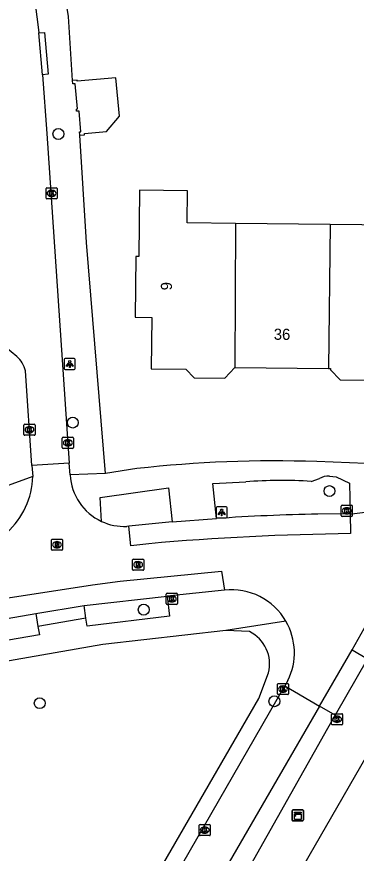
# Model space of a CAD drawing. Extents: x 161772 to 163123, y 383092 to 383917.
# Drawn here: x 162404.6 to 162435.2, y 383625.5 to 383700.8 of the extents above; entities that cross this region are included whole.
import ezdxf

# ---------------------------------------------------------------- set-up
doc = ezdxf.new("R2010")
doc.units = 0
for name, color, linetype in [('IMGEO_Boom', 7, 'Continuous'), ('IMGEO_Kast', 7, 'Continuous'), ('IMGEO_Kolk', 7, 'Continuous'), ('IMGEO_Lichtpunt', 7, 'Continuous'), ('IMGEO_Muur', 7, 'Continuous'), ('IMGEO_Pand', 7, 'Continuous'), ('IMGEO_Pand_nummerreeks', 7, 'Continuous'), ('IMGEO_Parkeervlak_open', 7, 'Continuous'), ('IMGEO_Rijbaan_lokaal_gesloten', 7, 'Continuous'), ('IMGEO_Rijbaan_lokaal_open', 7, 'Continuous'), ('IMGEO_Rioolput', 7, 'Continuous'), ('IMGEO_Voetpad_open', 7, 'Continuous')]:
    doc.layers.add(name, color=color, linetype=linetype)

msp = doc.modelspace()

# ---------------------------------------------------------------- linework, layer by layer
at = {"layer": 'IMGEO_Boom'}
for centre in [(162408.329, 383690.24), (162409.631, 383664.271), (162432.741, 383658.12), (162416.018, 383647.445), (162406.652, 383639.031), (162427.786, 383639.204)]:
    msp.add_circle(centre, 0.489, dxfattribs=at)
at = {"layer": 'IMGEO_Kast'}
for p, q in [((162429.39, 383628.516), (162429.39, 383629.357)), ((162429.39, 383629.357), (162429.39, 383628.516)), ((162429.465, 383629.441), (162430.306, 383629.441)), ((162430.306, 383629.441), (162429.465, 383629.441)), ((162430.39, 383629.366), (162430.39, 383628.525)), ((162430.39, 383628.525), (162430.39, 383629.366)), ((162430.315, 383628.441), (162429.474, 383628.441)), ((162429.474, 383628.441), (162430.315, 383628.441))]:
    msp.add_line(p, q, dxfattribs=at)
for points in [[(162429.585, 383629.231), (162430.185, 383629.231), (162430.185, 383629.146), (162429.585, 383629.146), (162429.585, 383629.231)], [(162429.585, 383629.056), (162430.185, 383629.056), (162430.185, 383628.567), (162429.585, 383628.567), (162429.585, 383629.056)]]:
    msp.add_lwpolyline(points, dxfattribs=at)
msp.add_circle((162429.669, 383628.905), 0.0377, dxfattribs=at)
for centre, start, end in [((162429.468, 383629.363), 92.4484, 184.28452), ((162429.468, 383629.363), 92.4484, 184.28452), ((162430.312, 383629.363), 2.4484, 94.28452), ((162430.312, 383629.363), 2.4484, 94.28452), ((162430.312, 383628.519), 272.4484, 4.28452), ((162430.312, 383628.519), 272.4484, 4.28452), ((162429.468, 383628.519), 182.4484, 274.28452), ((162429.468, 383628.519), 182.4484, 274.28452)]:
    msp.add_arc(centre, 0.0779, start, end, dxfattribs=at)
at = {"layer": 'IMGEO_Kolk'}
for p, q in [((162407.221, 383684.475), (162407.221, 383685.327)), ((162407.296, 383685.401), (162408.148, 383685.401)), ((162407.709, 383685.181), (162407.734, 383685.181)), ((162408.222, 383685.327), (162408.222, 383684.475)), ((162408.148, 383684.401), (162407.296, 383684.401)), ((162407.732, 383684.621), (162407.707, 383684.621)), ((162405.228, 383663.206), (162405.228, 383664.058)), ((162405.303, 383664.132), (162406.155, 383664.132)), ((162405.716, 383663.912), (162405.741, 383663.912)), ((162406.229, 383664.058), (162406.229, 383663.206)), ((162405.739, 383663.352), (162405.714, 383663.352)), ((162406.155, 383663.132), (162405.303, 383663.132)), ((162408.687, 383662.031), (162408.687, 383662.883)), ((162408.762, 383662.957), (162409.614, 383662.957)), ((162409.175, 383662.737), (162409.2, 383662.737)), ((162409.688, 383662.883), (162409.688, 383662.031)), ((162409.614, 383661.957), (162408.762, 383661.957)), ((162409.198, 383662.177), (162409.173, 383662.177)), ((162433.8, 383655.909), (162433.8, 383656.761)), ((162433.875, 383656.835), (162434.727, 383656.835)), ((162434.288, 383656.615), (162434.313, 383656.615)), ((162434.801, 383656.761), (162434.801, 383655.909)), ((162434.727, 383655.835), (162433.875, 383655.835)), ((162434.311, 383656.055), (162434.286, 383656.055)), ((162418.123, 383648.916), (162418.975, 383648.916)), ((162418.048, 383647.99), (162418.048, 383648.842)), ((162418.559, 383648.136), (162418.534, 383648.136)), ((162418.536, 383648.696), (162418.561, 383648.696)), ((162419.049, 383648.842), (162419.049, 383647.99)), ((162418.975, 383647.916), (162418.123, 383647.916)), ((162428.056, 383639.88), (162428.056, 383640.732)), ((162428.131, 383640.806), (162428.983, 383640.806)), ((162428.544, 383640.586), (162428.569, 383640.586)), ((162429.057, 383640.732), (162429.057, 383639.88)), ((162428.567, 383640.026), (162428.542, 383640.026)), ((162428.983, 383639.806), (162428.131, 383639.806)), ((162432.924, 383637.157), (162432.924, 383638.009)), ((162432.999, 383638.083), (162433.851, 383638.083)), ((162433.412, 383637.863), (162433.437, 383637.863)), ((162433.925, 383638.009), (162433.925, 383637.157)), ((162433.851, 383637.083), (162432.999, 383637.083)), ((162433.435, 383637.303), (162433.41, 383637.303)), ((162421.01, 383627.192), (162421.01, 383628.044)), ((162421.085, 383628.118), (162421.937, 383628.118)), ((162421.498, 383627.898), (162421.523, 383627.898)), ((162422.011, 383628.044), (162422.011, 383627.192)), ((162421.937, 383627.118), (162421.085, 383627.118)), ((162421.521, 383627.338), (162421.496, 383627.338))]:
    msp.add_line(p, q, dxfattribs=at)
for points in [[(162407.221, 383684.475), (162407.221, 383685.327)], [(162407.296, 383685.401), (162408.148, 383685.401)], [(162407.542, 383685.101), (162407.665, 383685.101), (162407.665, 383684.95), (162407.795, 383685.101), (162407.959, 383685.101), (162407.813, 383684.95), (162407.966, 383684.701), (162407.814, 383684.701), (162407.729, 383684.865), (162407.665, 383684.798), (162407.665, 383684.701), (162407.542, 383684.701), (162407.542, 383685.101)], [(162408.222, 383685.327), (162408.222, 383684.475)], [(162408.148, 383684.401), (162407.296, 383684.401)], [(162405.228, 383663.206), (162405.228, 383664.058)], [(162405.303, 383664.132), (162406.155, 383664.132)], [(162406.229, 383664.058), (162406.229, 383663.206)], [(162405.549, 383663.832), (162405.672, 383663.832), (162405.672, 383663.681), (162405.802, 383663.832), (162405.966, 383663.832), (162405.82, 383663.681), (162405.973, 383663.432), (162405.821, 383663.432), (162405.736, 383663.596), (162405.672, 383663.529), (162405.672, 383663.432), (162405.549, 383663.432), (162405.549, 383663.832)], [(162406.155, 383663.132), (162405.303, 383663.132)], [(162408.687, 383662.031), (162408.687, 383662.883)], [(162408.762, 383662.957), (162409.614, 383662.957)], [(162409.008, 383662.657), (162409.131, 383662.657), (162409.131, 383662.506), (162409.261, 383662.657), (162409.425, 383662.657), (162409.279, 383662.506), (162409.432, 383662.257), (162409.28, 383662.257), (162409.195, 383662.421), (162409.131, 383662.354), (162409.131, 383662.257), (162409.008, 383662.257), (162409.008, 383662.657)], [(162409.688, 383662.883), (162409.688, 383662.031)], [(162409.614, 383661.957), (162408.762, 383661.957)], [(162433.8, 383655.909), (162433.8, 383656.761)], [(162433.875, 383656.835), (162434.727, 383656.835)], [(162434.121, 383656.535), (162434.244, 383656.535), (162434.244, 383656.384), (162434.374, 383656.535), (162434.538, 383656.535), (162434.392, 383656.384), (162434.545, 383656.135), (162434.393, 383656.135), (162434.308, 383656.299), (162434.244, 383656.232), (162434.244, 383656.135), (162434.121, 383656.135), (162434.121, 383656.535)], [(162434.801, 383656.761), (162434.801, 383655.909)], [(162434.727, 383655.835), (162433.875, 383655.835)], [(162418.123, 383648.916), (162418.975, 383648.916)], [(162418.048, 383647.99), (162418.048, 383648.842)], [(162418.369, 383648.616), (162418.492, 383648.616), (162418.492, 383648.465), (162418.622, 383648.616), (162418.786, 383648.616), (162418.64, 383648.465), (162418.793, 383648.216), (162418.641, 383648.216), (162418.556, 383648.38), (162418.492, 383648.313), (162418.492, 383648.216), (162418.369, 383648.216), (162418.369, 383648.616)], [(162419.049, 383648.842), (162419.049, 383647.99)], [(162418.975, 383647.916), (162418.123, 383647.916)], [(162428.056, 383639.88), (162428.056, 383640.732)], [(162428.131, 383640.806), (162428.983, 383640.806)], [(162429.057, 383640.732), (162429.057, 383639.88)], [(162428.377, 383640.506), (162428.5, 383640.506), (162428.5, 383640.355), (162428.63, 383640.506), (162428.794, 383640.506), (162428.648, 383640.355), (162428.801, 383640.106), (162428.649, 383640.106), (162428.564, 383640.27), (162428.5, 383640.203), (162428.5, 383640.106), (162428.377, 383640.106), (162428.377, 383640.506)], [(162428.983, 383639.806), (162428.131, 383639.806)], [(162432.924, 383637.157), (162432.924, 383638.009)], [(162432.999, 383638.083), (162433.851, 383638.083)], [(162433.245, 383637.783), (162433.368, 383637.783), (162433.368, 383637.632), (162433.498, 383637.783), (162433.662, 383637.783), (162433.516, 383637.632), (162433.669, 383637.383), (162433.517, 383637.383), (162433.432, 383637.547), (162433.368, 383637.48), (162433.368, 383637.383), (162433.245, 383637.383), (162433.245, 383637.783)], [(162433.925, 383638.009), (162433.925, 383637.157)], [(162433.851, 383637.083), (162432.999, 383637.083)], [(162421.01, 383627.192), (162421.01, 383628.044)], [(162421.085, 383628.118), (162421.937, 383628.118)], [(162421.331, 383627.818), (162421.454, 383627.818), (162421.454, 383627.667), (162421.584, 383627.818), (162421.748, 383627.818), (162421.602, 383627.667), (162421.755, 383627.418), (162421.603, 383627.418), (162421.518, 383627.582), (162421.454, 383627.515), (162421.454, 383627.418), (162421.331, 383627.418), (162421.331, 383627.818)], [(162422.011, 383628.044), (162422.011, 383627.192)], [(162421.937, 383627.118), (162421.085, 383627.118)]]:
    msp.add_lwpolyline(points, dxfattribs=at)
for centre, start, end in [((162407.298, 383685.325), 91.55205, 178.44795), ((162407.298, 383685.325), 91.55205, 178.44795), ((162408.146, 383685.325), 1.55205, 88.44795), ((162408.146, 383685.325), 1.55205, 88.44795), ((162407.298, 383684.477), 181.55205, 268.44795), ((162407.298, 383684.477), 181.55205, 268.44795), ((162408.146, 383684.477), 271.55205, 358.44795), ((162408.146, 383684.477), 271.55205, 358.44795), ((162405.305, 383664.056), 91.55205, 178.44795), ((162405.305, 383664.056), 91.55205, 178.44795), ((162406.153, 383664.056), 1.55205, 88.44795), ((162406.153, 383664.056), 1.55205, 88.44795), ((162405.305, 383663.208), 181.55205, 268.44795), ((162405.305, 383663.208), 181.55205, 268.44795), ((162406.153, 383663.208), 271.55205, 358.44795), ((162406.153, 383663.208), 271.55205, 358.44795), ((162408.764, 383662.881), 91.55205, 178.44795), ((162408.764, 383662.881), 91.55205, 178.44795), ((162409.612, 383662.881), 1.55205, 88.44795), ((162409.612, 383662.881), 1.55205, 88.44795), ((162408.764, 383662.033), 181.55205, 268.44795), ((162408.764, 383662.033), 181.55205, 268.44795), ((162409.612, 383662.033), 271.55205, 358.44795), ((162409.612, 383662.033), 271.55205, 358.44795), ((162433.877, 383656.759), 91.55205, 178.44795), ((162433.877, 383656.759), 91.55205, 178.44795), ((162434.725, 383656.759), 1.55205, 88.44795), ((162434.725, 383656.759), 1.55205, 88.44795), ((162433.877, 383655.911), 181.55205, 268.44795), ((162433.877, 383655.911), 181.55205, 268.44795), ((162434.725, 383655.911), 271.55205, 358.44795), ((162434.725, 383655.911), 271.55205, 358.44795), ((162418.125, 383648.84), 91.55205, 178.44795), ((162418.125, 383648.84), 91.55205, 178.44795), ((162418.973, 383648.84), 1.55205, 88.44795), ((162418.973, 383648.84), 1.55205, 88.44795), ((162418.125, 383647.992), 181.55205, 268.44795), ((162418.125, 383647.992), 181.55205, 268.44795), ((162418.973, 383647.992), 271.55205, 358.44795), ((162418.973, 383647.992), 271.55205, 358.44795), ((162428.133, 383640.73), 91.55205, 178.44795), ((162428.133, 383640.73), 91.55205, 178.44795), ((162428.981, 383640.73), 1.55205, 88.44795), ((162428.981, 383640.73), 1.55205, 88.44795), ((162428.133, 383639.882), 181.55205, 268.44795), ((162428.133, 383639.882), 181.55205, 268.44795), ((162428.981, 383639.882), 271.55205, 358.44795), ((162428.981, 383639.882), 271.55205, 358.44795), ((162433.001, 383638.007), 91.55205, 178.44795), ((162433.001, 383638.007), 91.55205, 178.44795), ((162433.849, 383638.007), 1.55205, 88.44795), ((162433.849, 383638.007), 1.55205, 88.44795), ((162433.001, 383637.159), 181.55205, 268.44795), ((162433.001, 383637.159), 181.55205, 268.44795), ((162433.849, 383637.159), 271.55205, 358.44795), ((162433.849, 383637.159), 271.55205, 358.44795), ((162421.087, 383628.042), 91.55205, 178.44795), ((162421.087, 383628.042), 91.55205, 178.44795), ((162421.935, 383628.042), 1.55205, 88.44795), ((162421.935, 383628.042), 1.55205, 88.44795), ((162421.087, 383627.194), 181.55205, 268.44795), ((162421.087, 383627.194), 181.55205, 268.44795), ((162421.935, 383627.194), 271.55205, 358.44795), ((162421.935, 383627.194), 271.55205, 358.44795)]:
    msp.add_arc(centre, 0.0765, start, end, dxfattribs=at)
for centre, major_axis, ratio, start_param, end_param in [((162407.708, 383684.901), (-0.387, 0.002), 0.722429, 4.712389, 7.853982), ((162407.733, 383684.901), (-0.39, 0.002), 0.717154, 1.570796, 4.712389), ((162405.715, 383663.632), (-0.387, 0.002), 0.722429, 4.712389, 7.853982), ((162405.74, 383663.632), (-0.39, 0.002), 0.717154, 1.570796, 4.712389), ((162409.174, 383662.457), (-0.387, 0.002), 0.722429, 4.712389, 7.853982), ((162409.199, 383662.457), (-0.39, 0.002), 0.717154, 1.570796, 4.712389), ((162434.287, 383656.335), (-0.387, 0.002), 0.722429, 4.712389, 7.853982), ((162434.312, 383656.335), (-0.39, 0.002), 0.717154, 1.570796, 4.712389), ((162418.535, 383648.416), (-0.387, 0.002), 0.722429, 4.712389, 7.853982), ((162418.56, 383648.416), (-0.39, 0.002), 0.717154, 1.570796, 4.712389), ((162428.543, 383640.306), (-0.387, 0.002), 0.722429, 4.712389, 7.853982), ((162428.568, 383640.306), (-0.39, 0.002), 0.717154, 1.570796, 4.712389), ((162433.411, 383637.583), (-0.387, 0.002), 0.722429, 4.712389, 7.853982), ((162433.436, 383637.583), (-0.39, 0.002), 0.717154, 1.570796, 4.712389), ((162421.497, 383627.618), (-0.387, 0.002), 0.722429, 4.712389, 7.853982), ((162421.522, 383627.618), (-0.39, 0.002), 0.717154, 1.570796, 4.712389)]:
    msp.add_ellipse(centre, major_axis=major_axis, ratio=ratio, start_param=start_param, end_param=end_param, dxfattribs=at)
at = {"layer": 'IMGEO_Lichtpunt'}
for p, q in [((162408.86, 383669.95), (162408.86, 383669.143)), ((162408.86, 383669.95), (162408.86, 383669.143)), ((162409.762, 383670.045), (162408.954, 383670.045)), ((162409.762, 383670.045), (162408.954, 383670.045)), ((162409.856, 383669.143), (162409.856, 383669.95)), ((162409.856, 383669.143), (162409.856, 383669.95)), ((162408.954, 383669.049), (162409.762, 383669.049)), ((162408.954, 383669.049), (162409.762, 383669.049)), ((162422.537, 383656.604), (162422.537, 383655.797)), ((162422.537, 383656.604), (162422.537, 383655.797)), ((162423.439, 383656.699), (162422.631, 383656.699)), ((162423.439, 383656.699), (162422.631, 383656.699)), ((162423.533, 383655.797), (162423.533, 383656.604)), ((162423.533, 383655.797), (162423.533, 383656.604)), ((162422.631, 383655.703), (162423.439, 383655.703)), ((162422.631, 383655.703), (162423.439, 383655.703))]:
    msp.add_line(p, q, dxfattribs=at)
for points in [[(162409.234, 383669.614), (162409.273, 383669.586), (162409.085, 383669.324), (162409.047, 383669.351), (162409.234, 383669.614)], [(162409.336, 383669.566), (162409.383, 383669.566), (162409.383, 383669.244), (162409.336, 383669.244), (162409.336, 383669.566)], [(162409.446, 383669.586), (162409.484, 383669.613), (162409.671, 383669.351), (162409.632, 383669.323), (162409.446, 383669.586)], [(162422.911, 383656.268), (162422.95, 383656.24), (162422.762, 383655.978), (162422.724, 383656.005), (162422.911, 383656.268)], [(162423.013, 383656.22), (162423.06, 383656.22), (162423.06, 383655.898), (162423.013, 383655.898), (162423.013, 383656.22)], [(162423.123, 383656.24), (162423.161, 383656.267), (162423.348, 383656.005), (162423.309, 383655.977), (162423.123, 383656.24)]]:
    msp.add_lwpolyline(points, dxfattribs=at)
for centre in [(162409.359, 383669.748), (162423.036, 383656.402)]:
    msp.add_circle(centre, 0.0994, dxfattribs=at)
for centre, start, end in [((162408.954, 383669.95), 90, 180), ((162408.954, 383669.95), 90, 180), ((162409.762, 383669.95), 0, 90), ((162409.762, 383669.95), 0, 90), ((162408.954, 383669.143), 180, 270), ((162408.954, 383669.143), 180, 270), ((162409.762, 383669.143), 270, 0), ((162409.762, 383669.143), 270, 360), ((162422.631, 383656.604), 90, 180), ((162422.631, 383656.604), 90, 180), ((162423.439, 383656.604), 0, 90), ((162423.439, 383656.604), 0, 90), ((162422.631, 383655.797), 180, 270), ((162422.631, 383655.797), 180, 270), ((162423.439, 383655.797), 270, 0), ((162423.439, 383655.797), 270, 360)]:
    msp.add_arc(centre, 0.0946, start, end, dxfattribs=at)
at = {"layer": 'IMGEO_Muur'}
msp.add_lwpolyline([(162410.867, 383680.486), (162410.275, 383690.129)], dxfattribs=at)
at = {"layer": 'IMGEO_Pand'}
for points in [[(162410.275, 383690.129), (162410.695, 383690.166), (162410.685, 383690.28), (162412.664, 383690.455), (162413.846, 383691.851), (162413.518, 383695.291), (162410.031, 383694.982), (162410.021, 383695.091), (162409.601, 383695.053)], [(162410.275, 383690.129), (162410.249, 383690.437), (162410.359, 383690.447), (162410.194, 383692.308), (162409.975, 383692.289), (162409.957, 383692.488), (162410.067, 383692.498), (162409.841, 383694.757), (162409.622, 383694.742), (162409.601, 383695.053)], [(162424.282, 383682.193), (162419.921, 383682.237), (162419.95, 383685.134), (162415.631, 383685.178), (162415.57, 383679.208), (162415.307, 383679.211), (162415.251, 383673.747), (162416.748, 383673.732), (162416.701, 383669.109), (162419.794, 383669.077), (162420.566, 383668.289), (162423.308, 383668.261), (162424.217, 383669.242)], [(162424.282, 383682.193), (162424.217, 383669.242)], [(162432.791, 383682.106), (162424.282, 383682.193)], [(162432.791, 383682.106), (162432.663, 383669.156)], [(162432.663, 383669.156), (162432.83, 383669.154), (162432.828, 383669.009), (162433.699, 383668.12), (162436.092, 383668.096), (162436.944, 383668.931), (162440.069, 383668.899), (162440.104, 383672.262), (162441.579, 383672.247), (162441.649, 383679.079), (162441.366, 383679.082), (162441.396, 383682.019), (162432.791, 383682.106)], [(162424.217, 383669.242), (162432.663, 383669.156)]]:
    msp.add_lwpolyline(points, dxfattribs=at)
at = {"layer": 'IMGEO_Parkeervlak_open'}
msp.add_lwpolyline([(162433.258, 383637.965), (162431.847, 383638.777)], dxfattribs=at)
at = {"layer": 'IMGEO_Rijbaan_lokaal_gesloten'}
for points in [[(162418.584, 383655.335), (162422.571, 383655.647)], [(162434.603, 383656.068), (162431.688, 383656.037)], [(162418.584, 383655.335), (162414.674, 383654.957)], [(162423.282, 383649.204), (162418.127, 383648.663)], [(162410.656, 383647.814), (162418.127, 383648.663)], [(162406.288, 383647.086), (162410.656, 383647.814)], [(162403.73, 383646.66), (162406.288, 383647.086)]]:
    msp.add_lwpolyline(points, dxfattribs=at)
msp.add_arc((162435.064, 383470.35), 185.718, 91.04169, 93.85723, dxfattribs=at)
at = {"layer": 'IMGEO_Rijbaan_lokaal_open'}
for points in [[(162401.726, 383734.782), (162401.793, 383734.306), (162403.523, 383721.891), (162405.364, 383708.546), (162406.439, 383700.329), (162406.575, 383699.333)], [(162406.905, 383695.569), (162406.575, 383699.333)], [(162406.905, 383695.569), (162407.28, 383690.274), (162409.307, 383660.639)], [(162404.581, 383670.226), (162403.575, 383671.067)], [(162405.946, 383660.426), (162405.371, 383668.929)], [(162409.307, 383660.639), (162405.946, 383660.426)], [(162405.946, 383660.426), (162406.021, 383659.419)], [(162409.39, 383659.563), (162409.307, 383660.639)], [(162434.603, 383656.068), (162434.744, 383656.07)], [(162434.603, 383656.068), (162434.648, 383654.284)], [(162414.674, 383654.957), (162414.49, 383654.942)], [(162416.476, 383653.375), (162414.842, 383653.174), (162414.674, 383654.957)], [(162403.73, 383646.66), (162403.43, 383648.446), (162411.39, 383649.688), (162413.896, 383650.005), (162423.029, 383650.909), (162423.282, 383649.204)], [(162434.773, 383643.833), (162436.417, 383646.724)], [(162431.847, 383638.777), (162434.773, 383643.833)], [(162407.845, 383604.299), (162427.335, 383638.205), (162428.716, 383640.58)], [(162429.004, 383641.083), (162428.716, 383640.58)], [(162428.716, 383640.58), (162431.847, 383638.777)], [(162431.847, 383638.777), (162417.564, 383614.099), (162419.247, 383613.122)]]:
    msp.add_lwpolyline(points, dxfattribs=at)
for centre, radius, start, end in [((162403.007, 383668.378), 2.427, 13.11183, 49.57918), ((162399.025, 383659.608), 6.999, 311.82576, 358.44913), ((162414.26, 383659.815), 4.876, 182.96246, 245.15591), ((162434.221, 383664.336), 8.282, 273.6193, 326.79455), ((162414.261, 383659.799), 4.863, 245.06132, 272.69617), ((162437.19, 383421.376), 232.922, 90.62526, 95.10206), ((162423.916, 383643.574), 5.665, 29.89635, 96.42105), ((162423.917, 383643.574), 5.665, 333.91174, 29.90298)]:
    msp.add_arc(centre, radius, start, end, dxfattribs=at)
at = {"layer": 'IMGEO_Rioolput'}
for p, q in [((162407.706, 383652.862), (162407.706, 383653.714)), ((162407.781, 383653.788), (162408.633, 383653.788)), ((162408.194, 383653.568), (162408.219, 383653.568)), ((162408.707, 383653.714), (162408.707, 383652.862)), ((162408.633, 383652.788), (162407.781, 383652.788)), ((162408.217, 383653.008), (162408.192, 383653.008)), ((162415.014, 383651.066), (162415.014, 383651.918)), ((162415.089, 383651.992), (162415.941, 383651.992)), ((162416.015, 383651.918), (162416.015, 383651.066)), ((162415.525, 383651.212), (162415.5, 383651.212)), ((162415.502, 383651.772), (162415.527, 383651.772)), ((162415.941, 383650.992), (162415.089, 383650.992))]:
    msp.add_line(p, q, dxfattribs=at)
for points in [[(162407.706, 383652.862), (162407.706, 383653.714)], [(162407.781, 383653.788), (162408.633, 383653.788)], [(162408.295, 383653.486), (162408.043, 383653.488), (162408.043, 383653.088)], [(162408.221, 383653.407), (162408.167, 383653.407), (162408.167, 383653.326)], [(162408.707, 383653.714), (162408.707, 383652.862)], [(162408.633, 383652.788), (162407.781, 383652.788)], [(162408.043, 383653.088), (162408.167, 383653.088), (162408.167, 383653.25), (162408.178, 383653.25)], [(162408.167, 383653.326), (162408.219, 383653.326)], [(162408.225, 383653.221), (162408.296, 383653.088), (162408.436, 383653.088), (162408.371, 383653.214)], [(162415.014, 383651.066), (162415.014, 383651.918)], [(162415.089, 383651.992), (162415.941, 383651.992)], [(162416.015, 383651.918), (162416.015, 383651.066)], [(162415.603, 383651.69), (162415.351, 383651.692), (162415.351, 383651.292)], [(162415.351, 383651.292), (162415.475, 383651.292), (162415.475, 383651.454), (162415.486, 383651.454)], [(162415.529, 383651.611), (162415.475, 383651.611), (162415.475, 383651.53)], [(162415.475, 383651.53), (162415.527, 383651.53)], [(162415.533, 383651.425), (162415.604, 383651.292), (162415.744, 383651.292), (162415.679, 383651.418)], [(162415.941, 383650.992), (162415.089, 383650.992)]]:
    msp.add_lwpolyline(points, dxfattribs=at)
for centre, radius, start, end in [((162407.783, 383653.712), 0.0765, 91.55205, 178.44795), ((162407.783, 383653.712), 0.0765, 91.55205, 178.44795), ((162408.227, 383653.311), 0.0964, 77.00612, 93.18647), ((162408.241, 383653.368), 0.0378, 276.66336, 79.67722), ((162408.294, 383653.376), 0.109, 350.36119, 89.41601), ((162408.631, 383653.712), 0.0765, 1.55205, 88.44795), ((162408.631, 383653.712), 0.0765, 1.55205, 88.44795), ((162407.783, 383652.864), 0.0765, 181.55205, 268.44795), ((162407.783, 383652.864), 0.0765, 181.55205, 268.44795), ((162408.177, 383653.197), 0.0533, 26.02933, 88.69889), ((162408.203, 383653.515), 0.19, 274.7715, 282.96867), ((162408.292, 383653.376), 0.112, 277.58423, 350.98172), ((162408.276, 383653.161), 0.108, 29.51342, 73.79051), ((162408.631, 383652.864), 0.0765, 271.55205, 358.44795), ((162408.631, 383652.864), 0.0765, 271.55205, 358.44795), ((162415.091, 383651.916), 0.0765, 91.55205, 178.44795), ((162415.091, 383651.916), 0.0765, 91.55205, 178.44795), ((162415.939, 383651.916), 0.0765, 1.55205, 88.44795), ((162415.939, 383651.916), 0.0765, 1.55205, 88.44795), ((162415.485, 383651.401), 0.0533, 26.02933, 88.69889), ((162415.511, 383651.719), 0.19, 274.7715, 282.96867), ((162415.535, 383651.515), 0.0964, 77.00612, 93.18647), ((162415.549, 383651.572), 0.0378, 276.66336, 79.67722), ((162415.602, 383651.58), 0.109, 350.36119, 89.41601), ((162415.6, 383651.58), 0.112, 277.58423, 350.98172), ((162415.584, 383651.365), 0.108, 29.51342, 73.79051), ((162415.091, 383651.068), 0.0765, 181.55205, 268.44795), ((162415.091, 383651.068), 0.0765, 181.55205, 268.44795), ((162415.939, 383651.068), 0.0765, 271.55205, 358.44795), ((162415.939, 383651.068), 0.0765, 271.55205, 358.44795)]:
    msp.add_arc(centre, radius, start, end, dxfattribs=at)
for centre, major_axis, ratio, start_param, end_param in [((162408.193, 383653.288), (-0.387, 0.002), 0.722429, 4.712389, 7.853982), ((162408.218, 383653.288), (-0.39, 0.002), 0.717154, 1.570796, 4.712389), ((162415.501, 383651.492), (-0.387, 0.002), 0.722429, 4.712389, 7.853982), ((162415.526, 383651.492), (-0.39, 0.002), 0.717154, 1.570796, 4.712389)]:
    msp.add_ellipse(centre, major_axis=major_axis, ratio=ratio, start_param=start_param, end_param=end_param, dxfattribs=at)
at = {"layer": 'IMGEO_Voetpad_open'}
for points in [[(162409.601, 383695.053), (162409.242, 383700.817), (162407.92, 383708.894), (162402.346, 383750), (162393.594, 383812.689), (162395.511, 383815.601)], [(162406.575, 383699.333), (162407.074, 383699.378), (162407.404, 383695.613), (162406.905, 383695.569)], [(162412.577, 383659.7), (162410.867, 383680.486), (162410.275, 383690.129)], [(162415.408, 383660.142), (162412.577, 383659.7)], [(162438.96, 383660.462), (162431.598, 383660.768)], [(162406.021, 383659.419), (162401.886, 383657.92)], [(162412.577, 383659.7), (162409.39, 383659.563)], [(162432.739, 383659.458), (162433.338, 383659.393), (162434.531, 383658.815), (162434.603, 383656.068)], [(162422.571, 383655.647), (162422.249, 383658.784), (162425.2, 383658.941)], [(162431.099, 383658.986), (162431.838, 383659.238)], [(162412.211, 383655.39), (162412.103, 383657.527), (162418.243, 383658.421), (162418.584, 383655.335)], [(162418.127, 383648.663), (162418.346, 383646.858), (162410.92, 383645.947), (162410.816, 383646.682)], [(162410.816, 383646.682), (162410.656, 383647.814)], [(162406.288, 383647.086), (162406.496, 383645.939)], [(162410.816, 383646.682), (162406.496, 383645.939)], [(162406.496, 383645.939), (162406.633, 383645.187), (162371.192, 383639.08), (162371.026, 383640.009)], [(162428.827, 383646.398), (162423.412, 383645.583)], [(162423.412, 383645.583), (162412.338, 383644.315), (162376.943, 383638.143), (162297.948, 383624.537)], [(162425.533, 383645.467), (162423.412, 383645.583)], [(162375.184, 383528.714), (162442.25, 383644.984)], [(162434.773, 383643.833), (162436.167, 383643.033), (162433.258, 383637.965)], [(162364.66, 383532.938), (162379.033, 383558.1), (162378.697, 383559.319), (162378.986, 383559.791), (162377.92, 383560.443), (162379.141, 383562.484), (162380.354, 383561.791), (162380.691, 383562.293), (162380.39, 383562.462), (162381.3, 383564.126), (162381.601, 383563.978), (162381.897, 383564.519), (162380.724, 383565.212), (162381.917, 383567.437), (162383.121, 383566.67), (162383.404, 383567.188), (162384.796, 383567.606), (162426.383, 383639.462), (162427.251, 383641.753)], [(162433.258, 383637.965), (162432.551, 383636.743), (162419.247, 383613.122)]]:
    msp.add_lwpolyline(points, dxfattribs=at)
for centre, radius, start, end in [((162427.866, 383547.616), 113.214, 88.11096, 96.31761), ((162432.668, 383657.794), 1.666, 87.55773, 119.88547), ((162428.452, 383619.293), 39.781, 86.18491, 94.68922), ((162424.118, 383642.558), 3.235, 345.5939, 64.05417)]:
    msp.add_arc(centre, radius, start, end, dxfattribs=at)

# ---------------------------------------------------------------- texts
at = {"layer": 'IMGEO_Pand_nummerreeks'}
for s, rotation, p in [('9', 89.4128, (162418.556, 383676.17)), ('36', 359.41462, (162427.723, 383671.726))]:
    msp.add_text(s, height=1, rotation=rotation, dxfattribs=at).set_placement(p)

doc.saveas('drawing.dxf')
